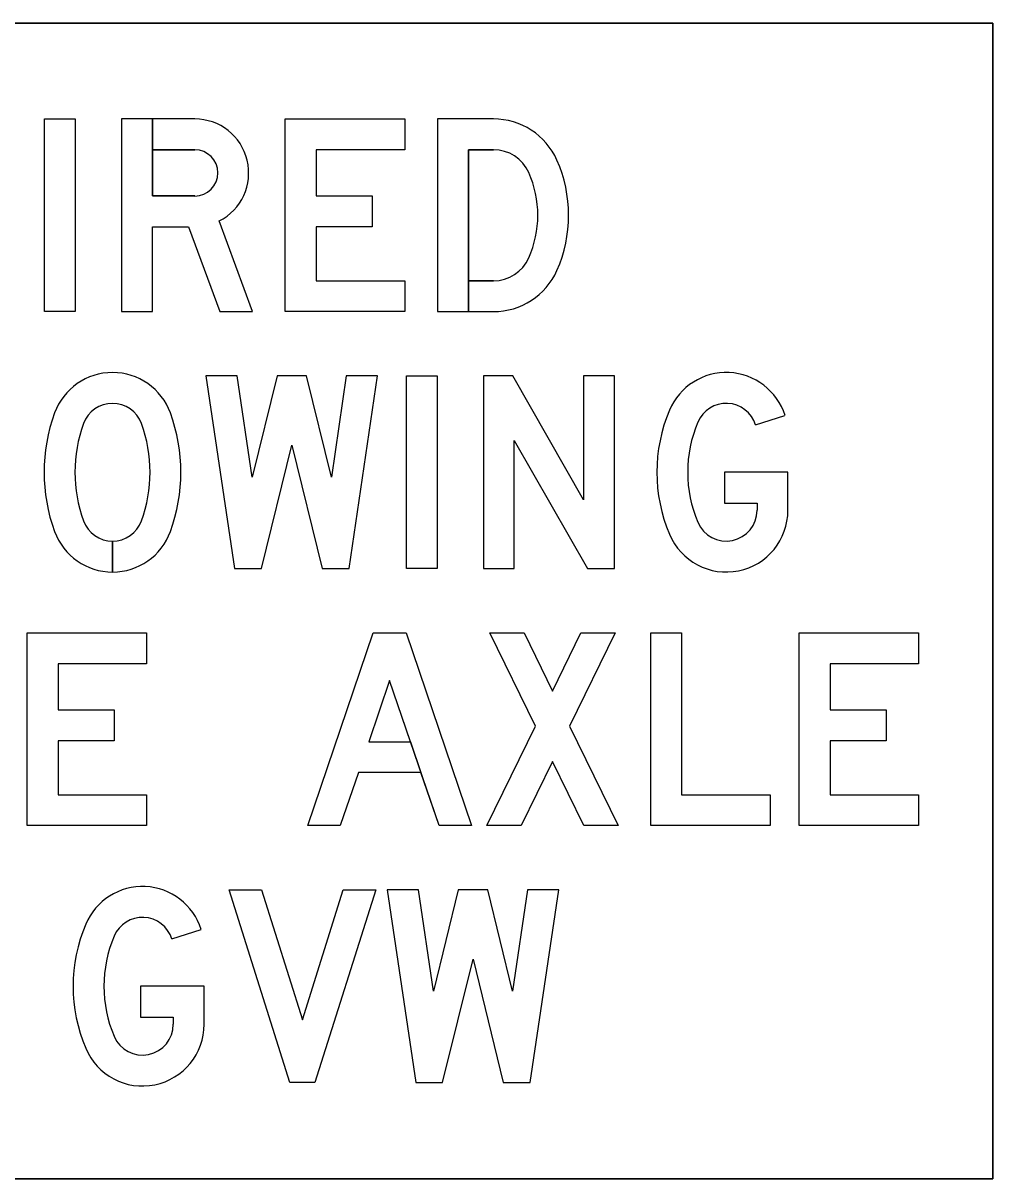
# Model space of a CAD drawing. Extents: x 42133 to 45533, y 41351 to 47951.
# Drawn here: x 42568.16 to 42588.24, y 43875.95 to 43899.87 of the extents above; entities that cross this region are included whole.
import ezdxf

# ---------------------------------------------------------------- set-up
doc = ezdxf.new("R2010")
doc.units = 0
doc.layers.add('P_TRAF_SIGN_SignDetails', color=7, linetype='Continuous')

msp = doc.modelspace()

# ---------------------------------------------------------------- linework, layer by layer
at = {"layer": 'P_TRAF_SIGN_SignDetails'}
for p, q in [((42588.244, 43899.873), (42524.403, 43899.873)), ((42588.244, 43899.873), (42524.403, 43899.873)), ((42524.403, 43899.873), (42588.244, 43899.873)), ((42588.244, 43875.947), (42588.244, 43899.873)), ((42588.244, 43875.947), (42588.244, 43899.873)), ((42588.244, 43899.873), (42588.244, 43875.947)), ((42577.904, 43897.89), (42576.745, 43897.89)), ((42577.904, 43897.251), (42577.384, 43897.251)), ((42577.904, 43894.538), (42577.384, 43894.538)), ((42577.904, 43894.538), (42577.384, 43894.538)), ((42583.331, 43891.557), (42583.939, 43891.752)), ((42583.331, 43891.557), (42583.939, 43891.752)), ((42583.331, 43891.557), (42583.939, 43891.752)), ((42570.015, 43888.51), (42570.015, 43889.148)), ((42570.015, 43889.148), (42570.015, 43888.51)), ((42570.015, 43888.51), (42570.015, 43889.148)), ((42570.015, 43889.148), (42570.015, 43888.51)), ((42571.244, 43880.917), (42571.852, 43881.112)), ((42571.244, 43880.917), (42571.852, 43881.112)), ((42571.244, 43880.917), (42571.852, 43881.112)), ((42524.403, 43875.947), (42588.244, 43875.947)), ((42524.403, 43875.947), (42588.244, 43875.947)), ((42588.244, 43875.947), (42524.403, 43875.947))]:
    msp.add_line(p, q, dxfattribs=at)
for points in [[(42568.606, 43897.89), (42569.244, 43897.89), (42569.244, 43893.9), (42568.606, 43893.9)], [(42568.606, 43897.89), (42569.244, 43897.89), (42569.244, 43893.9), (42568.606, 43893.9)], [(42568.606, 43897.89), (42569.244, 43897.89), (42569.244, 43893.9), (42568.606, 43893.9)], [(42576.067, 43897.251), (42574.232, 43897.251), (42574.232, 43896.294), (42575.392, 43896.294), (42575.392, 43895.655), (42574.232, 43895.655), (42574.232, 43894.538), (42576.067, 43894.538), (42576.067, 43893.9), (42573.593, 43893.9), (42573.593, 43897.89), (42576.067, 43897.89)], [(42576.067, 43897.251), (42574.232, 43897.251), (42574.232, 43896.294), (42575.392, 43896.294), (42575.392, 43895.655), (42574.232, 43895.655), (42574.232, 43894.538), (42576.067, 43894.538), (42576.067, 43893.9), (42573.593, 43893.9), (42573.593, 43897.89), (42576.067, 43897.89)], [(42576.067, 43897.251), (42574.232, 43897.251), (42574.232, 43896.294), (42575.392, 43896.294), (42575.392, 43895.655), (42574.232, 43895.655), (42574.232, 43894.538), (42576.067, 43894.538), (42576.067, 43893.9), (42573.593, 43893.9), (42573.593, 43897.89), (42576.067, 43897.89)], [(42573.097, 43888.58), (42573.725, 43891.133), (42574.354, 43888.58), (42574.912, 43888.58), (42575.501, 43892.57), (42574.856, 43892.57), (42574.546, 43890.47), (42574.029, 43892.57), (42573.421, 43892.57), (42572.905, 43890.47), (42572.595, 43892.57), (42571.95, 43892.57), (42572.538, 43888.58)], [(42573.097, 43888.58), (42573.725, 43891.133), (42574.354, 43888.58), (42574.912, 43888.58), (42575.501, 43892.57), (42574.856, 43892.57), (42574.546, 43890.47), (42574.029, 43892.57), (42573.421, 43892.57), (42572.905, 43890.47), (42572.595, 43892.57), (42571.95, 43892.57), (42572.538, 43888.58)], [(42573.097, 43888.58), (42573.725, 43891.133), (42574.354, 43888.58), (42574.912, 43888.58), (42575.501, 43892.57), (42574.856, 43892.57), (42574.546, 43890.47), (42574.029, 43892.57), (42573.421, 43892.57), (42572.905, 43890.47), (42572.595, 43892.57), (42571.95, 43892.57), (42572.538, 43888.58)], [(42576.099, 43892.57), (42576.738, 43892.57), (42576.738, 43888.58), (42576.099, 43888.58)], [(42576.099, 43892.57), (42576.738, 43892.57), (42576.738, 43888.58), (42576.099, 43888.58)], [(42576.099, 43892.57), (42576.738, 43892.57), (42576.738, 43888.58), (42576.099, 43888.58)], [(42580.409, 43888.58), (42580.409, 43892.57), (42579.77, 43892.57), (42579.77, 43890.006), (42578.305, 43892.57), (42577.695, 43892.57), (42577.695, 43888.58), (42578.334, 43888.58), (42578.334, 43891.233), (42579.85, 43888.58)], [(42580.409, 43888.58), (42580.409, 43892.57), (42579.77, 43892.57), (42579.77, 43890.006), (42578.305, 43892.57), (42577.695, 43892.57), (42577.695, 43888.58), (42578.334, 43888.58), (42578.334, 43891.233), (42579.85, 43888.58)], [(42580.409, 43888.58), (42580.409, 43892.57), (42579.77, 43892.57), (42579.77, 43890.006), (42578.305, 43892.57), (42577.695, 43892.57), (42577.695, 43888.58), (42578.334, 43888.58), (42578.334, 43891.233), (42579.85, 43888.58)], [(42570.722, 43886.611), (42568.887, 43886.611), (42568.887, 43885.654), (42570.047, 43885.654), (42570.047, 43885.015), (42568.887, 43885.015), (42568.887, 43883.898), (42570.722, 43883.898), (42570.722, 43883.26), (42568.248, 43883.26), (42568.248, 43887.25), (42570.722, 43887.25)], [(42570.722, 43886.611), (42568.887, 43886.611), (42568.887, 43885.654), (42570.047, 43885.654), (42570.047, 43885.015), (42568.887, 43885.015), (42568.887, 43883.898), (42570.722, 43883.898), (42570.722, 43883.26), (42568.248, 43883.26), (42568.248, 43887.25), (42570.722, 43887.25)], [(42570.722, 43886.611), (42568.887, 43886.611), (42568.887, 43885.654), (42570.047, 43885.654), (42570.047, 43885.015), (42568.887, 43885.015), (42568.887, 43883.898), (42570.722, 43883.898), (42570.722, 43883.26), (42568.248, 43883.26), (42568.248, 43887.25), (42570.722, 43887.25)], [(42575.105, 43884.357), (42574.732, 43883.26), (42574.058, 43883.26), (42575.414, 43887.25), (42576.093, 43887.25), (42577.449, 43883.26), (42576.775, 43883.26), (42576.402, 43884.357)], [(42574.058, 43883.26), (42575.414, 43887.25), (42576.093, 43887.25), (42577.449, 43883.26), (42576.775, 43883.26), (42575.753, 43886.264), (42575.322, 43884.995), (42576.185, 43884.995), (42576.402, 43884.357), (42575.105, 43884.357), (42574.732, 43883.26)], [(42574.058, 43883.26), (42575.414, 43887.25), (42576.093, 43887.25), (42577.449, 43883.26), (42576.775, 43883.26), (42575.753, 43886.264), (42575.322, 43884.995), (42576.185, 43884.995), (42576.402, 43884.357), (42575.105, 43884.357), (42574.732, 43883.26)], [(42579.125, 43884.587), (42578.478, 43883.26), (42577.768, 43883.26), (42578.77, 43885.316), (42577.828, 43887.25), (42578.538, 43887.25), (42579.125, 43886.045), (42579.712, 43887.25), (42580.422, 43887.25), (42579.48, 43885.316), (42580.482, 43883.26), (42579.771, 43883.26)], [(42579.125, 43884.587), (42578.478, 43883.26), (42577.768, 43883.26), (42578.77, 43885.316), (42577.828, 43887.25), (42578.538, 43887.25), (42579.125, 43886.045), (42579.712, 43887.25), (42580.422, 43887.25), (42579.48, 43885.316), (42580.482, 43883.26), (42579.771, 43883.26)], [(42579.125, 43884.587), (42578.478, 43883.26), (42577.768, 43883.26), (42578.77, 43885.316), (42577.828, 43887.25), (42578.538, 43887.25), (42579.125, 43886.045), (42579.712, 43887.25), (42580.422, 43887.25), (42579.48, 43885.316), (42580.482, 43883.26), (42579.771, 43883.26)], [(42581.798, 43883.898), (42583.634, 43883.898), (42583.634, 43883.26), (42581.16, 43883.26), (42581.16, 43887.25), (42581.798, 43887.25)], [(42581.798, 43883.898), (42583.634, 43883.898), (42583.634, 43883.26), (42581.16, 43883.26), (42581.16, 43887.25), (42581.798, 43887.25)], [(42581.798, 43883.898), (42583.634, 43883.898), (42583.634, 43883.26), (42581.16, 43883.26), (42581.16, 43887.25), (42581.798, 43887.25)], [(42586.706, 43886.611), (42584.871, 43886.611), (42584.871, 43885.654), (42586.031, 43885.654), (42586.031, 43885.015), (42584.871, 43885.015), (42584.871, 43883.898), (42586.706, 43883.898), (42586.706, 43883.26), (42584.232, 43883.26), (42584.232, 43887.25), (42586.706, 43887.25)], [(42586.706, 43886.611), (42584.871, 43886.611), (42584.871, 43885.654), (42586.031, 43885.654), (42586.031, 43885.015), (42584.871, 43885.015), (42584.871, 43883.898), (42586.706, 43883.898), (42586.706, 43883.26), (42584.232, 43883.26), (42584.232, 43887.25), (42586.706, 43887.25)], [(42586.706, 43886.611), (42584.871, 43886.611), (42584.871, 43885.654), (42586.031, 43885.654), (42586.031, 43885.015), (42584.871, 43885.015), (42584.871, 43883.898), (42586.706, 43883.898), (42586.706, 43883.26), (42584.232, 43883.26), (42584.232, 43887.25), (42586.706, 43887.25)], [(42575.322, 43884.995), (42576.185, 43884.995), (42575.753, 43886.264)], [(42573.101, 43881.93), (42573.948, 43879.241), (42574.794, 43881.93), (42575.464, 43881.93), (42574.207, 43877.94), (42573.688, 43877.94), (42572.431, 43881.93)], [(42573.101, 43881.93), (42573.948, 43879.241), (42574.794, 43881.93), (42575.464, 43881.93), (42574.207, 43877.94), (42573.688, 43877.94), (42572.431, 43881.93)], [(42573.101, 43881.93), (42573.948, 43879.241), (42574.794, 43881.93), (42575.464, 43881.93), (42574.207, 43877.94), (42573.688, 43877.94), (42572.431, 43881.93)], [(42576.85, 43877.94), (42577.479, 43880.493), (42578.107, 43877.94), (42578.666, 43877.94), (42579.254, 43881.93), (42578.609, 43881.93), (42578.299, 43879.83), (42577.783, 43881.93), (42577.175, 43881.93), (42576.658, 43879.83), (42576.348, 43881.93), (42575.703, 43881.93), (42576.292, 43877.94)], [(42576.85, 43877.94), (42577.479, 43880.493), (42578.107, 43877.94), (42578.666, 43877.94), (42579.254, 43881.93), (42578.609, 43881.93), (42578.299, 43879.83), (42577.783, 43881.93), (42577.175, 43881.93), (42576.658, 43879.83), (42576.348, 43881.93), (42575.703, 43881.93), (42576.292, 43877.94)], [(42576.85, 43877.94), (42577.479, 43880.493), (42578.107, 43877.94), (42578.666, 43877.94), (42579.254, 43881.93), (42578.609, 43881.93), (42578.299, 43879.83), (42577.783, 43881.93), (42577.175, 43881.93), (42576.658, 43879.83), (42576.348, 43881.93), (42575.703, 43881.93), (42576.292, 43877.94)]]:
    msp.add_lwpolyline(points, close=True, dxfattribs=at)
for points in [[(42571.717, 43896.294), (42570.84, 43896.294), (42570.84, 43897.89), (42570.202, 43897.89), (42570.202, 43893.9), (42570.84, 43893.9), (42570.84, 43895.655), (42571.59, 43895.655), (42572.235, 43893.9), (42572.915, 43893.9), (42572.225, 43895.777)], [(42571.717, 43896.294), (42570.84, 43896.294), (42570.84, 43897.89), (42570.202, 43897.89), (42570.202, 43893.9), (42570.84, 43893.9), (42570.84, 43895.655), (42571.59, 43895.655), (42572.235, 43893.9), (42572.915, 43893.9), (42572.225, 43895.777)], [(42571.717, 43897.89), (42570.202, 43897.89), (42570.202, 43893.9), (42570.84, 43893.9), (42570.84, 43895.655), (42571.59, 43895.655), (42572.235, 43893.9), (42572.915, 43893.9), (42572.225, 43895.777)], [(42570.84, 43897.89), (42570.84, 43897.251), (42571.717, 43897.251)], [(42571.717, 43897.89), (42570.84, 43897.89)], [(42570.84, 43897.89), (42570.84, 43897.251), (42571.717, 43897.251)], [(42571.717, 43897.89), (42570.84, 43897.89)], [(42576.745, 43897.89), (42576.745, 43893.9), (42577.904, 43893.9)], [(42577.904, 43897.89), (42576.745, 43897.89), (42576.745, 43893.9), (42577.384, 43893.9), (42577.384, 43897.251), (42577.904, 43897.251)], [(42577.904, 43897.89), (42576.745, 43897.89), (42576.745, 43893.9), (42577.384, 43893.9), (42577.384, 43897.251), (42577.904, 43897.251)], [(42571.717, 43897.251), (42570.84, 43897.251), (42570.84, 43896.294), (42571.717, 43896.294)], [(42577.384, 43897.251), (42577.384, 43894.538), (42577.904, 43894.538)], [(42577.384, 43894.538), (42577.384, 43893.9), (42577.904, 43893.9)], [(42577.384, 43894.538), (42577.384, 43893.9), (42577.904, 43893.9)], [(42582.683, 43890.575), (42582.683, 43889.936), (42583.361, 43889.936), (42583.361, 43889.787)], [(42584, 43889.787), (42584, 43890.575), (42582.683, 43890.575)], [(42582.683, 43890.575), (42582.683, 43889.936), (42583.361, 43889.936), (42583.361, 43889.787)], [(42584, 43889.787), (42584, 43890.575), (42582.683, 43890.575)], [(42582.683, 43890.575), (42582.683, 43889.936), (42583.361, 43889.936), (42583.361, 43889.787)], [(42584, 43889.787), (42584, 43890.575), (42582.683, 43890.575)], [(42570.596, 43879.935), (42570.596, 43879.296), (42571.274, 43879.296), (42571.274, 43879.147)], [(42571.913, 43879.147), (42571.913, 43879.935), (42570.596, 43879.935)], [(42570.596, 43879.935), (42570.596, 43879.296), (42571.274, 43879.296), (42571.274, 43879.147)], [(42571.913, 43879.147), (42571.913, 43879.935), (42570.596, 43879.935)], [(42570.596, 43879.935), (42570.596, 43879.296), (42571.274, 43879.296), (42571.274, 43879.147)], [(42571.913, 43879.147), (42571.913, 43879.935), (42570.596, 43879.935)]]:
    msp.add_lwpolyline(points, dxfattribs=at)
for centre, radius, start, end in [((42571.717, 43896.772), 1.117, 297.0278, 90), ((42571.717, 43896.772), 1.117, 297.0278, 90), ((42571.717, 43896.772), 1.117, 297.0278, 90), ((42571.717, 43896.772), 0.479, 270, 90), ((42571.717, 43896.772), 0.479, 270, 90), ((42571.717, 43896.772), 0.479, 270, 90), ((42582.723, 43891.363), 1.277, 17.7394, 157.1013), ((42582.723, 43891.363), 1.277, 17.7394, 157.1013), ((42582.723, 43891.363), 1.277, 17.7394, 157.1013), ((42582.723, 43891.363), 0.638, 17.7394, 157.1013), ((42582.723, 43891.363), 0.638, 17.7394, 157.1013), ((42582.723, 43891.363), 0.638, 17.7394, 157.1013), ((42584.588, 43890.575), 3.302, 157.1013, 202.8987), ((42584.588, 43890.575), 3.302, 157.1013, 202.8987), ((42584.588, 43890.575), 3.302, 157.1013, 202.8987), ((42584.588, 43890.575), 2.664, 157.1013, 202.8987), ((42584.588, 43890.575), 2.664, 157.1013, 202.8987), ((42584.588, 43890.575), 2.664, 157.1013, 202.8987), ((42582.723, 43889.787), 1.277, 202.8987, 0), ((42582.723, 43889.787), 1.277, 202.8987, 0), ((42582.723, 43889.787), 1.277, 202.8987, 0), ((42582.723, 43889.787), 0.638, 202.8987, 0), ((42582.723, 43889.787), 0.638, 202.8987, 0), ((42582.723, 43889.787), 0.638, 202.8987, 0)]:
    msp.add_arc(centre, radius, start, end, dxfattribs=at)
for centre, major_axis, ratio, start_param, end_param in [((42577.904, 43896.453), (0, 1.436), 0.999997, 5.13024, 6.283185), ((42577.904, 43896.453), (0, 1.436), 0.999997, 5.13024, 6.283185), ((42577.904, 43896.453), (0, 1.436), 0.999997, 5.13024, 6.283185), ((42577.904, 43896.453), (0, 0.798), 0.999997, 5.13024, 6.283185), ((42577.904, 43896.453), (0, 0.798), 0.999997, 5.13024, 6.283185), ((42577.904, 43896.453), (0, 0.798), 0.999997, 5.13024, 6.283185), ((42576.646, 43895.895), (0, 2.813), 0.999997, 4.294538, 5.13024), ((42576.646, 43895.895), (0, 2.813), 0.999997, 4.294538, 5.13024), ((42576.646, 43895.895), (0, 2.813), 0.999997, 4.294538, 5.13024), ((42576.646, 43895.895), (0, 2.175), 0.999997, 4.294538, 5.13024), ((42576.646, 43895.895), (0, 2.175), 0.999997, 4.294538, 5.13024), ((42576.646, 43895.895), (0, 2.175), 0.999997, 4.294538, 5.13024), ((42577.904, 43895.336), (0, 0.798), 0.999997, 3.141593, 4.294538), ((42577.904, 43895.336), (0, 0.798), 0.999997, 3.141593, 4.294538), ((42577.904, 43895.336), (0, 0.798), 0.999997, 3.141593, 4.294538), ((42577.904, 43895.336), (0, 1.436), 0.999997, 3.141593, 4.294538), ((42577.904, 43895.336), (0, 1.436), 0.999997, 3.141593, 4.294538), ((42577.904, 43895.336), (0, 1.436), 0.999997, 3.141593, 4.294538), ((42570.015, 43891.363), (0, 1.277), 0.999998, 5.063177, 7.503193), ((42570.015, 43891.363), (0, 1.277), 0.999998, 5.063177, 7.503193), ((42570.015, 43891.363), (0, 1.277), 0.999998, 5.063177, 7.503193), ((42570.015, 43891.363), (0, 0.638), 0.999998, 5.063177, 7.503193), ((42570.015, 43891.363), (0, 0.638), 0.999998, 5.063177, 7.503193), ((42570.015, 43891.363), (0, 0.638), 0.999998, 5.063177, 7.503193), ((42572.168, 43890.575), (0, 3.57), 0.999998, 1.220008, 1.921585), ((42572.168, 43890.575), (0, 3.57), 0.999998, 1.220008, 1.921585), ((42572.168, 43890.575), (0, 3.57), 0.999998, 1.220008, 1.921585), ((42567.861, 43890.575), (0, 3.57), 0.999998, 4.361601, 5.063177), ((42567.861, 43890.575), (0, 3.57), 0.999998, 4.361601, 5.063177), ((42567.861, 43890.575), (0, 3.57), 0.999998, 4.361601, 5.063177), ((42572.168, 43890.575), (0, 2.932), 0.999998, 1.220008, 1.921585), ((42572.168, 43890.575), (0, 2.932), 0.999998, 1.220008, 1.921585), ((42572.168, 43890.575), (0, 2.932), 0.999998, 1.220008, 1.921585), ((42567.861, 43890.575), (0, 2.932), 0.999998, 4.361601, 5.063177), ((42567.861, 43890.575), (0, 2.932), 0.999998, 4.361601, 5.063177), ((42567.861, 43890.575), (0, 2.932), 0.999998, 4.361601, 5.063177), ((42570.015, 43889.787), (0, 0.638), 0.999998, 1.921585, 4.361601), ((42570.015, 43889.787), (0, 0.638), 0.999998, 1.921585, 3.141593), ((42570.015, 43889.787), (0, 0.638), 0.999998, 1.921585, 3.141593), ((42570.015, 43889.787), (0, 0.638), 0.999998, 3.141905, 4.361601), ((42570.015, 43889.787), (0, 0.638), 0.999998, 3.141905, 4.361601), ((42570.015, 43889.787), (0, 1.277), 0.999998, 1.921585, 4.361601), ((42570.015, 43889.787), (0, 1.277), 0.999998, 1.921585, 3.141593), ((42570.015, 43889.787), (0, 1.277), 0.999998, 1.921585, 3.141593), ((42570.015, 43889.787), (0, 1.277), 0.999998, 3.141749, 4.361601), ((42570.015, 43889.787), (0, 1.277), 0.999998, 3.141749, 4.361601), ((42570.636, 43880.723), (0, 1.277), 0.999994, 5.021999, 7.454324), ((42570.636, 43880.723), (0, 1.277), 0.999994, 5.021999, 7.454324), ((42570.636, 43880.723), (0, 1.277), 0.999994, 5.021999, 7.454324), ((42572.501, 43879.935), (0, 3.302), 0.999994, 1.171139, 1.970454), ((42572.501, 43879.935), (0, 3.302), 0.999994, 1.171139, 1.970454), ((42572.501, 43879.935), (0, 3.302), 0.999994, 1.171139, 1.970454), ((42570.636, 43880.723), (0, 0.638), 0.999994, 5.021999, 7.454324), ((42570.636, 43880.723), (0, 0.638), 0.999994, 5.021999, 7.454324), ((42570.636, 43880.723), (0, 0.638), 0.999994, 5.021999, 7.454324), ((42572.501, 43879.935), (0, 2.664), 0.999994, 1.171139, 1.970454), ((42572.501, 43879.935), (0, 2.664), 0.999994, 1.171139, 1.970454), ((42572.501, 43879.935), (0, 2.664), 0.999994, 1.171139, 1.970454), ((42570.636, 43879.147), (0, 1.277), 0.999994, 1.970454, 4.712389), ((42570.636, 43879.147), (0, 1.277), 0.999994, 1.970454, 4.712389), ((42570.636, 43879.147), (0, 1.277), 0.999994, 1.970454, 4.712389), ((42570.636, 43879.147), (0, 0.638), 0.999994, 1.970454, 4.712389), ((42570.636, 43879.147), (0, 0.638), 0.999994, 1.970454, 4.712389), ((42570.636, 43879.147), (0, 0.638), 0.999994, 1.970454, 4.712389)]:
    msp.add_ellipse(centre, major_axis=major_axis, ratio=ratio, start_param=start_param, end_param=end_param, dxfattribs=at)

doc.saveas('drawing.dxf')
